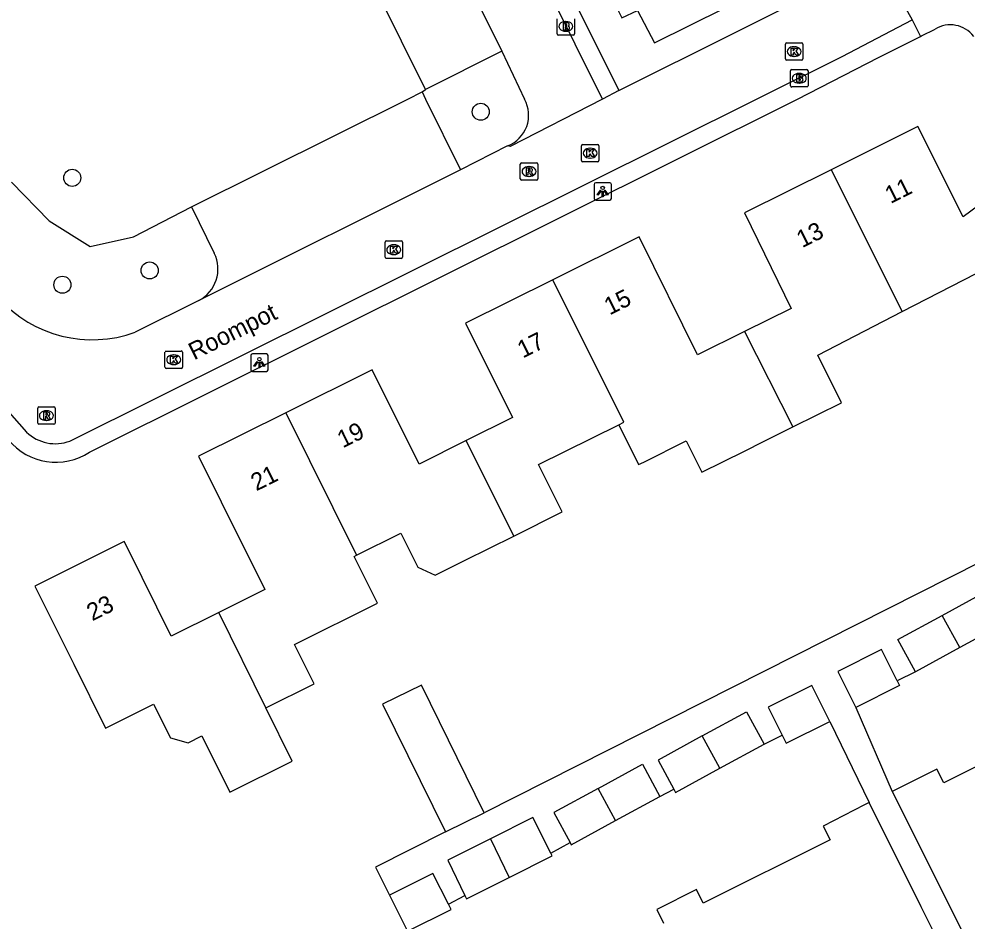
# Model space of a CAD drawing. Extents: x 157321 to 158827, y 386650 to 388532.
# Drawn here: x 157599.1 to 157653.5, y 387702.9 to 387754.6 of the extents above; entities that cross this region are included whole.
import ezdxf

# ---------------------------------------------------------------- set-up
doc = ezdxf.new("R2010")
doc.units = 0
for name, color, linetype in [('IMGEO_Boom', 7, 'Continuous'), ('IMGEO_Brandkraan', 7, 'Continuous'), ('IMGEO_Groenvoorziening', 7, 'Continuous'), ('IMGEO_Kolk', 7, 'Continuous'), ('IMGEO_Lichtpunt', 7, 'Continuous'), ('IMGEO_Openbare_ruimte_label', 7, 'Continuous'), ('IMGEO_Pand', 7, 'Continuous'), ('IMGEO_Pand_nummerreeks', 7, 'Continuous'), ('IMGEO_Parkeervlak_open', 7, 'Continuous'), ('IMGEO_Rijbaan_lokaal_open', 7, 'Continuous'), ('IMGEO_Rioolput', 7, 'Continuous'), ('IMGEO_Voetpad_open', 7, 'Continuous')]:
    doc.layers.add(name, color=color, linetype=linetype)

msp = doc.modelspace()

# ---------------------------------------------------------------- linework, layer by layer
at = {"layer": 'IMGEO_Boom'}
for centre in [(157625.604, 387749.274), (157602.178, 387745.484), (157606.617, 387740.177), (157601.61, 387739.357)]:
    msp.add_circle(centre, 0.489, dxfattribs=at)
at = {"layer": 'IMGEO_Brandkraan'}
for p, q in [((157629.98, 387753.741), (157629.98, 387754.593)), ((157630.468, 387754.447), (157630.493, 387754.447)), ((157630.981, 387754.593), (157630.981, 387753.741)), ((157630.491, 387753.887), (157630.466, 387753.887)), ((157630.907, 387753.667), (157630.055, 387753.667)), ((157643.372, 387750.767), (157643.372, 387751.619)), ((157643.447, 387751.693), (157644.299, 387751.693)), ((157644.373, 387751.619), (157644.373, 387750.767)), ((157643.86, 387751.473), (157643.885, 387751.473)), ((157644.299, 387750.693), (157643.447, 387750.693)), ((157643.883, 387750.913), (157643.858, 387750.913))]:
    msp.add_line(p, q, dxfattribs=at)
for points in [[(157629.98, 387753.741), (157629.98, 387754.593)], [(157630.328, 387754.367), (157630.328, 387753.967), (157630.541, 387753.967)], [(157630.559, 387754.367), (157630.328, 387754.367)], [(157630.981, 387754.593), (157630.981, 387753.741)], [(157630.507, 387754.286), (157630.453, 387754.286), (157630.453, 387754.21)], [(157630.453, 387754.21), (157630.506, 387754.21)], [(157630.515, 387754.134), (157630.453, 387754.134), (157630.453, 387754.053)], [(157630.453, 387754.053), (157630.515, 387754.053)], [(157630.907, 387753.667), (157630.055, 387753.667)], [(157643.372, 387750.767), (157643.372, 387751.619)], [(157643.447, 387751.693), (157644.299, 387751.693)], [(157644.373, 387751.619), (157644.373, 387750.767)], [(157643.72, 387751.393), (157643.72, 387750.993), (157643.933, 387750.993)], [(157643.951, 387751.393), (157643.72, 387751.393)], [(157643.899, 387751.312), (157643.845, 387751.312), (157643.845, 387751.236)], [(157643.845, 387751.236), (157643.898, 387751.236)], [(157643.907, 387751.16), (157643.845, 387751.16), (157643.845, 387751.079)], [(157643.845, 387751.079), (157643.907, 387751.079)], [(157644.299, 387750.693), (157643.447, 387750.693)]]:
    msp.add_lwpolyline(points, dxfattribs=at)
for centre, radius, start, end in [((157630.563, 387754.222), 0.145, 59.4692, 91.5367), ((157630.588, 387754.269), 0.0922, 285.5137, 58.1501), ((157630.508, 387754.248), 0.0379, 267.8285, 90.9355), ((157630.516, 387754.093), 0.0404, 269.8759, 90.5077), ((157630.547, 387754.218), 0.251, 268.6676, 293.5347), ((157630.593, 387754.077), 0.105, 301.3115, 78.989), ((157630.057, 387753.743), 0.0765, 181.552, 268.448), ((157630.057, 387753.743), 0.0765, 181.552, 268.448), ((157630.905, 387753.743), 0.0765, 271.552, 358.448), ((157630.905, 387753.743), 0.0765, 271.552, 358.448), ((157643.449, 387751.617), 0.0765, 91.552, 178.448), ((157643.449, 387751.617), 0.0765, 91.552, 178.448), ((157644.297, 387751.617), 0.0765, 1.552, 88.448), ((157644.297, 387751.617), 0.0765, 1.552, 88.448), ((157643.9, 387751.274), 0.0379, 267.8285, 90.9355), ((157643.908, 387751.119), 0.0404, 269.8759, 90.5077), ((157643.955, 387751.248), 0.145, 59.4692, 91.5367), ((157643.98, 387751.295), 0.0922, 285.5137, 58.1501), ((157643.985, 387751.103), 0.105, 301.3115, 78.989), ((157643.449, 387750.769), 0.0765, 181.552, 268.448), ((157643.449, 387750.769), 0.0765, 181.552, 268.448), ((157643.939, 387751.244), 0.251, 268.6676, 293.5347), ((157644.297, 387750.769), 0.0765, 271.552, 358.448), ((157644.297, 387750.769), 0.0765, 271.552, 358.448)]:
    msp.add_arc(centre, radius, start, end, dxfattribs=at)
for centre, major_axis, ratio, start_param, end_param in [((157630.467, 387754.167), (-0.387, 0.002), 0.722429, 4.712389, 7.853982), ((157630.492, 387754.167), (-0.39, 0.002), 0.717154, 1.570796, 4.712389), ((157643.859, 387751.193), (-0.387, 0.002), 0.722429, 4.712389, 7.853982), ((157643.884, 387751.193), (-0.39, 0.002), 0.717154, 1.570796, 4.712389)]:
    msp.add_ellipse(centre, major_axis=major_axis, ratio=ratio, start_param=start_param, end_param=end_param, dxfattribs=at)
at = {"layer": 'IMGEO_Groenvoorziening'}
for points in [[(157622.242, 387750.41), (157622.442, 387750.552)], [(157598.701, 387745.239), (157600.862, 387743.016), (157603.199, 387741.542), (157605.697, 387742.107), (157609.011, 387743.814)]]:
    msp.add_lwpolyline(points, dxfattribs=at)
at = {"layer": 'IMGEO_Kolk'}
for p, q in [((157643.153, 387753.225), (157644.005, 387753.225)), ((157643.078, 387752.299), (157643.078, 387753.151)), ((157643.566, 387753.005), (157643.591, 387753.005)), ((157644.079, 387753.151), (157644.079, 387752.299)), ((157644.005, 387752.225), (157643.153, 387752.225)), ((157643.589, 387752.445), (157643.564, 387752.445)), ((157631.376, 387746.475), (157631.376, 387747.327)), ((157631.451, 387747.401), (157632.303, 387747.401)), ((157632.377, 387747.327), (157632.377, 387746.475)), ((157631.864, 387747.181), (157631.889, 387747.181)), ((157632.303, 387746.401), (157631.451, 387746.401)), ((157631.887, 387746.621), (157631.862, 387746.621)), ((157620.114, 387740.942), (157620.114, 387741.794)), ((157620.189, 387741.868), (157621.041, 387741.868)), ((157621.115, 387741.794), (157621.115, 387740.942)), ((157620.602, 387741.648), (157620.627, 387741.648)), ((157621.041, 387740.868), (157620.189, 387740.868)), ((157620.625, 387741.088), (157620.6, 387741.088)), ((157607.496, 387734.631), (157607.496, 387735.483)), ((157607.571, 387735.557), (157608.423, 387735.557)), ((157607.984, 387735.337), (157608.009, 387735.337)), ((157608.497, 387735.483), (157608.497, 387734.631)), ((157608.007, 387734.777), (157607.982, 387734.777)), ((157608.423, 387734.557), (157607.571, 387734.557))]:
    msp.add_line(p, q, dxfattribs=at)
for points in [[(157643.153, 387753.225), (157644.005, 387753.225)], [(157643.078, 387752.299), (157643.078, 387753.151)], [(157643.399, 387752.925), (157643.522, 387752.925), (157643.522, 387752.774), (157643.652, 387752.925), (157643.816, 387752.925), (157643.67, 387752.774), (157643.823, 387752.525), (157643.671, 387752.525), (157643.586, 387752.689), (157643.522, 387752.622), (157643.522, 387752.525), (157643.399, 387752.525), (157643.399, 387752.925)], [(157644.079, 387753.151), (157644.079, 387752.299)], [(157644.005, 387752.225), (157643.153, 387752.225)], [(157631.376, 387746.475), (157631.376, 387747.327)], [(157631.451, 387747.401), (157632.303, 387747.401)], [(157632.377, 387747.327), (157632.377, 387746.475)], [(157631.697, 387747.101), (157631.82, 387747.101), (157631.82, 387746.95), (157631.95, 387747.101), (157632.114, 387747.101), (157631.968, 387746.95), (157632.121, 387746.701), (157631.969, 387746.701), (157631.884, 387746.865), (157631.82, 387746.798), (157631.82, 387746.701), (157631.697, 387746.701), (157631.697, 387747.101)], [(157632.303, 387746.401), (157631.451, 387746.401)], [(157620.114, 387740.942), (157620.114, 387741.794)], [(157620.189, 387741.868), (157621.041, 387741.868)], [(157621.115, 387741.794), (157621.115, 387740.942)], [(157620.435, 387741.568), (157620.558, 387741.568), (157620.558, 387741.417), (157620.688, 387741.568), (157620.852, 387741.568), (157620.706, 387741.417), (157620.859, 387741.168), (157620.707, 387741.168), (157620.622, 387741.332), (157620.558, 387741.265), (157620.558, 387741.168), (157620.435, 387741.168), (157620.435, 387741.568)], [(157621.041, 387740.868), (157620.189, 387740.868)], [(157607.496, 387734.631), (157607.496, 387735.483)], [(157607.571, 387735.557), (157608.423, 387735.557)], [(157608.497, 387735.483), (157608.497, 387734.631)], [(157607.817, 387735.257), (157607.94, 387735.257), (157607.94, 387735.106), (157608.07, 387735.257), (157608.234, 387735.257), (157608.088, 387735.106), (157608.241, 387734.857), (157608.089, 387734.857), (157608.004, 387735.021), (157607.94, 387734.954), (157607.94, 387734.857), (157607.817, 387734.857), (157607.817, 387735.257)], [(157608.423, 387734.557), (157607.571, 387734.557)]]:
    msp.add_lwpolyline(points, dxfattribs=at)
for centre, start, end in [((157643.155, 387753.149), 91.552, 178.448), ((157643.155, 387753.149), 91.552, 178.448), ((157644.003, 387753.149), 1.552, 88.448), ((157644.003, 387753.149), 1.552, 88.448), ((157643.155, 387752.301), 181.552, 268.448), ((157643.155, 387752.301), 181.552, 268.448), ((157644.003, 387752.301), 271.552, 358.448), ((157644.003, 387752.301), 271.552, 358.448), ((157631.453, 387747.325), 91.552, 178.448), ((157631.453, 387747.325), 91.552, 178.448), ((157632.301, 387747.325), 1.552, 88.448), ((157632.301, 387747.325), 1.552, 88.448), ((157631.453, 387746.477), 181.552, 268.448), ((157631.453, 387746.477), 181.552, 268.448), ((157632.301, 387746.477), 271.552, 358.448), ((157632.301, 387746.477), 271.552, 358.448), ((157620.191, 387741.792), 91.552, 178.448), ((157620.191, 387741.792), 91.552, 178.448), ((157621.039, 387741.792), 1.552, 88.448), ((157621.039, 387741.792), 1.552, 88.448), ((157620.191, 387740.944), 181.552, 268.448), ((157620.191, 387740.944), 181.552, 268.448), ((157621.039, 387740.944), 271.552, 358.448), ((157621.039, 387740.944), 271.552, 358.448), ((157607.573, 387735.481), 91.552, 178.448), ((157607.573, 387735.481), 91.552, 178.448), ((157608.421, 387735.481), 1.552, 88.448), ((157608.421, 387735.481), 1.552, 88.448), ((157607.573, 387734.633), 181.552, 268.448), ((157607.573, 387734.633), 181.552, 268.448), ((157608.421, 387734.633), 271.552, 358.448), ((157608.421, 387734.633), 271.552, 358.448)]:
    msp.add_arc(centre, 0.0765, start, end, dxfattribs=at)
for centre, major_axis, ratio, start_param, end_param in [((157643.565, 387752.725), (-0.387, 0.002), 0.722429, 4.712389, 7.853982), ((157643.59, 387752.725), (-0.39, 0.002), 0.717154, 1.570796, 4.712389), ((157631.863, 387746.901), (-0.387, 0.002), 0.722429, 4.712389, 7.853982), ((157631.888, 387746.901), (-0.39, 0.002), 0.717154, 1.570796, 4.712389), ((157620.601, 387741.368), (-0.387, 0.002), 0.722429, 4.712389, 7.853982), ((157620.626, 387741.368), (-0.39, 0.002), 0.717154, 1.570796, 4.712389), ((157607.983, 387735.057), (-0.387, 0.002), 0.722429, 4.712389, 7.853982), ((157608.008, 387735.057), (-0.39, 0.002), 0.717154, 1.570796, 4.712389)]:
    msp.add_ellipse(centre, major_axis=major_axis, ratio=ratio, start_param=start_param, end_param=end_param, dxfattribs=at)
at = {"layer": 'IMGEO_Lichtpunt'}
for p, q in [((157632.101, 387745.109), (157632.101, 387744.302)), ((157632.101, 387745.109), (157632.101, 387744.302)), ((157633.003, 387745.204), (157632.195, 387745.204)), ((157633.003, 387745.204), (157632.195, 387745.204)), ((157633.097, 387744.302), (157633.097, 387745.109)), ((157633.097, 387744.302), (157633.097, 387745.109)), ((157632.195, 387744.208), (157633.003, 387744.208)), ((157632.195, 387744.208), (157633.003, 387744.208)), ((157612.412, 387735.292), (157612.412, 387734.485)), ((157612.412, 387735.292), (157612.412, 387734.485)), ((157613.314, 387735.387), (157612.506, 387735.387)), ((157613.314, 387735.387), (157612.506, 387735.387)), ((157613.408, 387734.485), (157613.408, 387735.292)), ((157613.408, 387734.485), (157613.408, 387735.292)), ((157612.506, 387734.391), (157613.314, 387734.391)), ((157612.506, 387734.391), (157613.314, 387734.391))]:
    msp.add_line(p, q, dxfattribs=at)
for points in [[(157632.475, 387744.773), (157632.514, 387744.745), (157632.326, 387744.483), (157632.288, 387744.51), (157632.475, 387744.773)], [(157632.577, 387744.725), (157632.624, 387744.725), (157632.624, 387744.403), (157632.577, 387744.403), (157632.577, 387744.725)], [(157632.687, 387744.745), (157632.725, 387744.772), (157632.912, 387744.51), (157632.873, 387744.482), (157632.687, 387744.745)], [(157612.786, 387734.956), (157612.825, 387734.928), (157612.637, 387734.666), (157612.599, 387734.693), (157612.786, 387734.956)], [(157612.888, 387734.908), (157612.935, 387734.908), (157612.935, 387734.586), (157612.888, 387734.586), (157612.888, 387734.908)], [(157612.998, 387734.928), (157613.036, 387734.955), (157613.223, 387734.693), (157613.184, 387734.665), (157612.998, 387734.928)]]:
    msp.add_lwpolyline(points, dxfattribs=at)
for centre in [(157632.6, 387744.907), (157612.911, 387735.09)]:
    msp.add_circle(centre, 0.0994, dxfattribs=at)
for centre, start, end in [((157632.195, 387745.109), 90, 180), ((157632.195, 387745.109), 90, 180), ((157633.003, 387745.109), 0, 90), ((157633.003, 387745.109), 0, 90), ((157632.195, 387744.302), 180, 270), ((157632.195, 387744.302), 180, 270), ((157633.003, 387744.302), 270, 0), ((157633.003, 387744.302), 270, 360), ((157612.506, 387735.292), 90, 180), ((157612.506, 387735.292), 90, 180), ((157613.314, 387735.292), 0, 90), ((157613.314, 387735.292), 0, 90), ((157612.506, 387734.485), 180, 270), ((157612.506, 387734.485), 180, 270), ((157613.314, 387734.485), 270, 0), ((157613.314, 387734.485), 270, 360)]:
    msp.add_arc(centre, 0.0946, start, end, dxfattribs=at)
at = {"layer": 'IMGEO_Pand'}
for points in [[(157632.083, 387757.881), (157633.69, 387754.66), (157634.586, 387755.08), (157635.566, 387753.223), (157645.641, 387758.23), (157645.784, 387757.944), (157647.691, 387758.893), (157646.33, 387761.775), (157644.207, 387760.72), (157642.944, 387763.258), (157640.819, 387762.206)], [(157657.386, 387748.771), (157657.144, 387748.592), (157658.319, 387746.979), (157653.266, 387743.255), (157650.678, 387748.434), (157645.692, 387745.943)], [(157645.692, 387745.943), (157640.74, 387743.47), (157643.403, 387737.991), (157640.738, 387736.674)], [(157645.692, 387745.943), (157649.776, 387737.814)], [(157640.738, 387736.674), (157638.027, 387735.334), (157634.684, 387742.098), (157629.73, 387739.636)], [(157629.73, 387739.636), (157624.73, 387737.151), (157627.429, 387731.752), (157624.774, 387730.424)], [(157633.522, 387731.331), (157633.809, 387731.474), (157629.73, 387739.636)], [(157649.776, 387737.814), (157654.025, 387739.999), (157655.954, 387737.484), (157656.171, 387737.646)], [(157643.504, 387731.206), (157646.295, 387732.595), (157644.937, 387735.326), (157649.776, 387737.814)], [(157640.738, 387736.674), (157643.504, 387731.206)], [(157624.774, 387730.424), (157622.075, 387729.075), (157619.375, 387734.473), (157614.417, 387732.007)], [(157614.417, 387732.007), (157609.424, 387729.524), (157610.727, 387726.901), (157613.222, 387721.876), (157610.576, 387720.563)], [(157614.417, 387732.007), (157618.484, 387723.846)], [(157627.495, 387724.947), (157630.275, 387726.331), (157628.926, 387729.044), (157633.522, 387731.331)], [(157633.522, 387731.331), (157634.659, 387729.046), (157634.95, 387729.191), (157637.382, 387730.402), (157638.277, 387728.604), (157640.726, 387729.823), (157641.819, 387730.367), (157643.504, 387731.206)], [(157627.495, 387724.947), (157624.774, 387730.424)], [(157618.484, 387723.846), (157621.026, 387725.111), (157621.997, 387723.16), (157622.993, 387722.706), (157624.706, 387723.559), (157627.495, 387724.947)], [(157610.576, 387720.563), (157607.855, 387719.212), (157605.361, 387724.237), (157605.164, 387724.633), (157600.036, 387722.081), (157602.264, 387717.605), (157604.091, 387713.935), (157606.841, 387715.304), (157607.803, 387713.37), (157608.817, 387713.091), (157609.613, 387713.488), (157611.217, 387710.266), (157614.79, 387712.044), (157613.278, 387715.101)], [(157613.278, 387715.101), (157616.042, 387716.477), (157614.921, 387718.73), (157619.681, 387721.098), (157618.348, 387723.778), (157618.484, 387723.846)], [(157652.074, 387720.4), (157654.617, 387721.782), (157655.622, 387719.932)], [(157613.278, 387715.101), (157610.576, 387720.563)], [(157650.538, 387717.167), (157649.532, 387719.017), (157652.074, 387720.4)], [(157653.08, 387718.55), (157652.074, 387720.4)], [(157655.622, 387719.932), (157653.08, 387718.55)], [(157649.488, 387716.642), (157648.588, 387718.44), (157646.084, 387717.187), (157647.118, 387715.121)], [(157653.08, 387718.55), (157650.538, 387717.167)], [(157625.808, 387709.085), (157622.199, 387716.403), (157619.964, 387715.301), (157623.574, 387707.983)], [(157645.618, 387714.322), (157644.585, 387716.388), (157642.081, 387715.135), (157642.884, 387713.529)], [(157649.488, 387716.642), (157649.622, 387716.374), (157647.118, 387715.121)], [(157661.396, 387716.396), (157659.082, 387715.238), (157659.474, 387714.454), (157652.156, 387710.793), (157651.764, 387711.577), (157649.549, 387710.469), (157649.2, 387710.294)], [(157638.312, 387713.485), (157640.854, 387714.867), (157641.86, 387713.017)], [(157642.884, 387713.529), (157643.114, 387713.069), (157645.618, 387714.322)], [(157638.312, 387713.485), (157635.77, 387712.102), (157636.671, 387710.446)], [(157639.318, 387711.635), (157638.312, 387713.485)], [(157639.318, 387711.635), (157641.86, 387713.017)], [(157632.332, 387710.482), (157634.875, 387711.865), (157635.88, 387710.015)], [(157636.671, 387710.446), (157636.776, 387710.253), (157639.318, 387711.635)], [(157632.332, 387710.482), (157629.79, 387709.1), (157630.728, 387707.375)], [(157633.338, 387708.633), (157632.332, 387710.482)], [(157649.2, 387710.294), (157649.592, 387709.51), (157654.4, 387699.9)], [(157633.338, 387708.633), (157635.88, 387710.015)], [(157647.884, 387709.666), (157647.616, 387709.531), (157645.247, 387708.316), (157645.639, 387707.532), (157638.366, 387703.893), (157637.974, 387704.677), (157635.701, 387703.541), (157636.094, 387702.756)], [(157653.107, 387699.225), (157650.87, 387703.697), (157647.884, 387709.666)], [(157623.574, 387707.983), (157625.808, 387709.085)], [(157629.618, 387706.772), (157628.598, 387708.81), (157626.16, 387707.589)], [(157630.728, 387707.375), (157630.796, 387707.25), (157633.338, 387708.633)], [(157626.16, 387707.589), (157623.709, 387706.363), (157624.694, 387704.347)], [(157626.16, 387707.589), (157627.241, 387705.374)], [(157627.241, 387705.374), (157629.701, 387706.606), (157629.618, 387706.772)], [(157623.752, 387703.834), (157622.866, 387705.605), (157620.362, 387704.352)], [(157624.694, 387704.347), (157624.791, 387704.148), (157627.241, 387705.374)], [(157620.362, 387704.352), (157621.396, 387702.286), (157623.9, 387703.539), (157623.752, 387703.834)]]:
    msp.add_lwpolyline(points, dxfattribs=at)
at = {"layer": 'IMGEO_Parkeervlak_open'}
for points in [[(157622.442, 387750.552), (157616.917, 387761.684)], [(157626.816, 387752.753), (157622.442, 387750.552)], [(157609.011, 387743.814), (157621.42, 387750), (157622.242, 387750.41)], [(157622.242, 387750.41), (157622.445, 387750), (157624.452, 387745.948)], [(157609.011, 387743.814), (157610.32, 387741.168)]]:
    msp.add_lwpolyline(points, dxfattribs=at)
msp.add_arc((157608.501, 387740.26), 2.033, 297.1229, 26.5392, dxfattribs=at)
at = {"layer": 'IMGEO_Rijbaan_lokaal_open'}
for points in [[(157632.586, 387750), (157621.591, 387772.124), (157617.099, 387769.917), (157606.621, 387790.971)], [(157621.29, 387763.877), (157626.816, 387752.753)], [(157573.25, 387760.707), (157582.704, 387750), (157599.563, 387730.907)], [(157633.531, 387750.485), (157646.783, 387757.12), (157649.389, 387756.267)], [(157649.389, 387756.267), (157650.353, 387754.548)], [(157602.045, 387730.396), (157641.414, 387750), (157646.334, 387752.45), (157650.353, 387754.548)], [(157626.816, 387752.753), (157628.116, 387749.992)], [(157632.586, 387750), (157627.283, 387747.278), (157627.148, 387747.314)], [(157633.531, 387750.485), (157632.586, 387750)], [(157627.148, 387747.314), (157624.452, 387745.948)], [(157624.452, 387745.948), (157609.428, 387738.45)], [(157609.428, 387738.45), (157605.783, 387736.635)]]:
    msp.add_lwpolyline(points, dxfattribs=at)
for centre, radius, start, end in [((157626.464, 387749.075), 1.889, 291.2162, 29.0376), ((157603.317, 387743.397), 7.198, 221.9243, 290.0342), ((157601.205, 387732.601), 2.36, 225.8921, 290.8406)]:
    msp.add_arc(centre, radius, start, end, dxfattribs=at)
at = {"layer": 'IMGEO_Rioolput'}
for p, q in [((157627.872, 387745.422), (157627.872, 387746.274)), ((157627.947, 387746.348), (157628.799, 387746.348)), ((157628.873, 387746.274), (157628.873, 387745.422)), ((157628.36, 387746.128), (157628.385, 387746.128)), ((157628.799, 387745.348), (157627.947, 387745.348)), ((157628.383, 387745.568), (157628.358, 387745.568)), ((157600.195, 387731.428), (157600.195, 387732.28)), ((157600.27, 387732.354), (157601.122, 387732.354)), ((157600.683, 387732.134), (157600.708, 387732.134)), ((157601.196, 387732.28), (157601.196, 387731.428)), ((157600.706, 387731.574), (157600.681, 387731.574)), ((157601.122, 387731.354), (157600.27, 387731.354))]:
    msp.add_line(p, q, dxfattribs=at)
for points in [[(157627.872, 387745.422), (157627.872, 387746.274)], [(157627.947, 387746.348), (157628.799, 387746.348)], [(157628.873, 387746.274), (157628.873, 387745.422)], [(157628.461, 387746.046), (157628.209, 387746.048), (157628.209, 387745.648)], [(157628.209, 387745.648), (157628.333, 387745.648), (157628.333, 387745.81), (157628.344, 387745.81)], [(157628.387, 387745.967), (157628.333, 387745.967), (157628.333, 387745.886)], [(157628.333, 387745.886), (157628.385, 387745.886)], [(157628.391, 387745.781), (157628.462, 387745.648), (157628.602, 387745.648), (157628.537, 387745.774)], [(157628.799, 387745.348), (157627.947, 387745.348)], [(157600.195, 387731.428), (157600.195, 387732.28)], [(157600.27, 387732.354), (157601.122, 387732.354)], [(157600.784, 387732.052), (157600.532, 387732.054), (157600.532, 387731.654)], [(157601.196, 387732.28), (157601.196, 387731.428)], [(157600.532, 387731.654), (157600.656, 387731.654), (157600.656, 387731.816), (157600.667, 387731.816)], [(157600.71, 387731.973), (157600.656, 387731.973), (157600.656, 387731.892)], [(157600.656, 387731.892), (157600.708, 387731.892)], [(157600.714, 387731.787), (157600.785, 387731.654), (157600.925, 387731.654), (157600.86, 387731.78)], [(157601.122, 387731.354), (157600.27, 387731.354)]]:
    msp.add_lwpolyline(points, dxfattribs=at)
for centre, radius, start, end in [((157627.949, 387746.272), 0.0765, 91.552, 178.448), ((157627.949, 387746.272), 0.0765, 91.552, 178.448), ((157628.797, 387746.272), 0.0765, 1.552, 88.448), ((157628.797, 387746.272), 0.0765, 1.552, 88.448), ((157628.343, 387745.757), 0.0533, 26.0293, 88.6989), ((157628.369, 387746.075), 0.19, 274.7715, 282.9687), ((157628.393, 387745.871), 0.0964, 77.0061, 93.1865), ((157628.407, 387745.928), 0.0378, 276.6634, 79.6772), ((157628.46, 387745.936), 0.109, 350.3612, 89.416), ((157628.458, 387745.936), 0.112, 277.5842, 350.9817), ((157628.442, 387745.721), 0.108, 29.5134, 73.7905), ((157627.949, 387745.424), 0.0765, 181.552, 268.448), ((157627.949, 387745.424), 0.0765, 181.552, 268.448), ((157628.797, 387745.424), 0.0765, 271.552, 358.448), ((157628.797, 387745.424), 0.0765, 271.552, 358.448), ((157600.272, 387732.278), 0.0765, 91.552, 178.448), ((157600.272, 387732.278), 0.0765, 91.552, 178.448), ((157600.783, 387731.942), 0.109, 350.3612, 89.416), ((157601.12, 387732.278), 0.0765, 1.552, 88.448), ((157601.12, 387732.278), 0.0765, 1.552, 88.448), ((157600.666, 387731.763), 0.0533, 26.0293, 88.6989), ((157600.692, 387732.081), 0.19, 274.7715, 282.9687), ((157600.716, 387731.877), 0.0964, 77.0061, 93.1865), ((157600.73, 387731.934), 0.0378, 276.6634, 79.6772), ((157600.781, 387731.942), 0.112, 277.5842, 350.9817), ((157600.765, 387731.727), 0.108, 29.5134, 73.7905), ((157600.272, 387731.43), 0.0765, 181.552, 268.448), ((157600.272, 387731.43), 0.0765, 181.552, 268.448), ((157601.12, 387731.43), 0.0765, 271.552, 358.448), ((157601.12, 387731.43), 0.0765, 271.552, 358.448)]:
    msp.add_arc(centre, radius, start, end, dxfattribs=at)
for centre, major_axis, ratio, start_param, end_param in [((157628.359, 387745.848), (-0.387, 0.002), 0.722429, 4.712389, 7.853982), ((157628.384, 387745.848), (-0.39, 0.002), 0.717154, 1.570796, 4.712389), ((157600.682, 387731.854), (-0.387, 0.002), 0.722429, 4.712389, 7.853982), ((157600.707, 387731.854), (-0.39, 0.002), 0.717154, 1.570796, 4.712389)]:
    msp.add_ellipse(centre, major_axis=major_axis, ratio=ratio, start_param=start_param, end_param=end_param, dxfattribs=at)
at = {"layer": 'IMGEO_Voetpad_open'}
for points in [[(157607.442, 387791.699), (157617.562, 387771.351), (157622.058, 387773.543), (157633.531, 387750.485)], [(157650.353, 387754.548), (157650.828, 387753.596)], [(157650.828, 387753.596), (157650.874, 387753.619), (157651.656, 387754.009)], [(157603.173, 387729.76), (157643.767, 387750), (157648.407, 387752.387), (157650.828, 387753.596)], [(157663.207, 387727.974), (157625.808, 387709.085)], [(157650.538, 387717.167), (157649.488, 387716.642)], [(157647.118, 387715.121), (157649.2, 387710.294)], [(157645.618, 387714.322), (157647.884, 387709.666)], [(157641.86, 387713.017), (157642.884, 387713.529)], [(157635.88, 387710.015), (157636.671, 387710.446)], [(157623.574, 387707.983), (157619.559, 387705.957), (157620.362, 387704.352)], [(157629.618, 387706.772), (157630.728, 387707.375)], [(157623.752, 387703.834), (157624.694, 387704.347)]]:
    msp.add_lwpolyline(points, dxfattribs=at)
for centre, radius, start, end in [((157652.537, 387752.558), 1.697, 37.7412, 121.2592), ((157601.24, 387732.707), 3.524, 219.4438, 303.2563)]:
    msp.add_arc(centre, radius, start, end, dxfattribs=at)

# ---------------------------------------------------------------- texts
at = {"layer": 'IMGEO_Openbare_ruimte_label'}
msp.add_text('Roompot', height=1, rotation=26.4882, dxfattribs=at).set_placement((157609.164, 387735.015))
at = {"layer": 'IMGEO_Pand_nummerreeks'}
for s, rotation, p in [('11', 26.542, (157649.103, 387743.982)), ('13', 26.542, (157644.032, 387741.449)), ('15', 26.4248, (157632.996, 387737.596)), ('17', 26.4248, (157628.019, 387735.123)), ('19', 26.4429, (157617.69, 387729.971)), ('21', 26.442, (157612.733, 387727.507)), ('23', 26.4592, (157603.322, 387720.052))]:
    msp.add_text(s, height=1, rotation=rotation, dxfattribs=at).set_placement(p)

doc.saveas('drawing.dxf')
